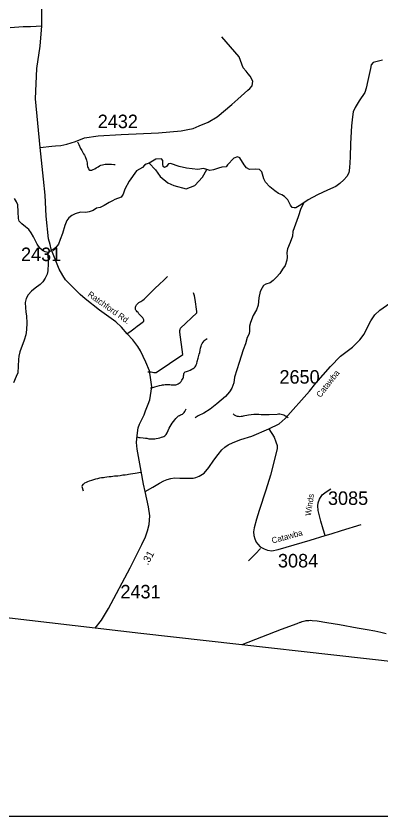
# Model space of a CAD drawing. Extents: x 1268485 to 1426702, y 514839 to 616766.
# Drawn here: x 1376290 to 1380280, y 514851 to 523605 of the extents above; entities that cross this region are included whole.
import ezdxf

# ---------------------------------------------------------------- set-up
doc = ezdxf.new("R2010")
doc.units = 0
for name, color, linetype in [('Old_Level_11', 7, 'Continuous'), ('Old_Level_17', 7, 'Continuous'), ('Old_Level_32', 7, 'Continuous'), ('Old_Level_35', 7, 'Continuous'), ('Old_Level_52', 7, 'Continuous'), ('Old_Level_60', 7, 'Continuous'), ('Old_Level_62', 7, 'Continuous'), ('Old_Level_63', 7, 'Continuous'), ('Old_Level_8', 7, 'Continuous')]:
    doc.layers.add(name, color=color, linetype=linetype)

msp = doc.modelspace()

# ---------------------------------------------------------------- linework, layer by layer
at = {"layer": 'Old_Level_32'}
for points in [[(1376571.148, 523496.431), (1376571.148, 523596.115), (1376572.921, 523699.658), (1376560.514, 523794.227), (1376555.197, 523899.113)], [(1376225.531, 523477.85), (1376368.019, 523489.497), (1376450.059, 523489.647), (1376571.148, 523496.431)], [(1376555.97, 522167.729), (1376502.241, 522699.991), (1376516.091, 523030.72), (1376553.424, 523274.72), (1376571.148, 523496.431)], [(1376555.97, 522167.729), (1376683.198, 522183.386), (1376723.115, 522186.049), (1376779.197, 522188.219), (1376845.564, 522204.892), (1376942.213, 522234.962), (1377040.337, 522271.791), (1377186.7, 522295.757), (1377439.509, 522309.072), (1377849.325, 522328.777), (1378096.813, 522350.079), (1378168.664, 522363.394), (1378227.209, 522376.709), (1378293.737, 522403.339), (1378389.539, 522443.281), (1378490.662, 522504.529), (1378650.331, 522636.075), (1378716.86, 522697.323), (1378823.306, 522793.187), (1378847.256, 522811.296), (1378871.206, 522840.588), (1378879.19, 522891.183), (1378849.917, 522947.104), (1378828.628, 522973.733), (1378805.087, 523000.654), (1378773.851, 523039.3), (1378730.165, 523157.474), (1378541.224, 523375.833)], [(1377702.399, 518409.797), (1377684.665, 518489.136), (1377657.596, 518629.613), (1377615.593, 518869.963), (1377609.06, 518943.702), (1377615.145, 519019.311), (1377625.789, 519104.524), (1377641.756, 519144.468), (1377689.657, 519245.658), (1377706.133, 519289.526), (1377736.002, 519364.199), (1377751.87, 519410.869), (1377761.204, 519457.539), (1377773.338, 519552.745), (1377765.871, 519627.418), (1377750.003, 519728.691), (1377710.947, 519821.912), (1377651.996, 519944.773), (1377621.194, 519994.243), (1377566.123, 520067.515), (1377506.609, 520132.151), (1377443.085, 520205.794), (1377382.659, 520261.403), (1377202.931, 520389.152), (1377046.443, 520512.391), (1376990.666, 520560.485), (1376832.63, 520721.297), (1376803.192, 520767.888), (1376761.358, 520840.028), (1376705.033, 520982.409), (1376675.76, 521056.97), (1376662.454, 521107.566), (1376643.826, 521168.812), (1376619.876, 521418.593), (1376609.231, 521647.604), (1376590.927, 521821.439), (1376555.97, 522167.729)], [(1379053.963, 519091.646), (1379165.971, 519147.65), (1379232.242, 519206.454), (1379499.505, 519506.313), (1379567.333, 519592.415), (1379727.878, 519775.361), (1379837.086, 519885.969), (1379968.531, 519987.077), (1380049.946, 520064.342), (1380095.013, 520127.038), (1380138.442, 520220.59), (1380168.53, 520272.101), (1380214.547, 520340.781), (1380269.414, 520388.857), (1380449.945, 520515.916)], [(1377702.399, 518409.797), (1377786.406, 518456.934), (1377858.804, 518498.281), (1377906.591, 518525.742), (1377943.76, 518541.189), (1377982.697, 518551.486), (1378021.635, 518556.635), (1378081.812, 518554.918), (1378154.378, 518554.918), (1378225.174, 518553.202), (1378257.032, 518560.067), (1378294.2, 518575.693), (1378345.527, 518610.034), (1378396.855, 518671.846), (1378453.492, 518750.828), (1378501.278, 518814.358), (1378540.216, 518862.434), (1378572.074, 518893.34), (1378609.242, 518919.096), (1378665.668, 518945.102), (1378748.742, 518975.904), (1378870.083, 519011.84), (1379053.963, 519091.646)], [(1379053.963, 519091.646), (1379111.834, 519001.106), (1379132.369, 518949.769), (1379143.569, 518911.5), (1379143.569, 518873.697), (1379072.631, 518585.743), (1379021.294, 518421.931), (1378947.555, 518202.115), (1378920.487, 518105.509), (1378893.418, 518012.635), (1378887.818, 517965.965), (1378890.618, 517926.762), (1378899.952, 517889.426), (1378914.886, 517855.824), (1378934.488, 517832.489), (1378960.623, 517804.487), (1379001.693, 517780.218), (1379040.896, 517768.084), (1379085.699, 517761.55), (1379156.637, 517773.684), (1379505.728, 517878.226), (1379670.94, 517928.629)], [(1377157.275, 516915.25), (1377225.433, 517003.163), (1377301.038, 517129.172), (1377537.855, 517575.235), (1377665.063, 517828.756), (1377706.133, 517913.695), (1377729.469, 517978.566), (1377747.203, 518049.504), (1377752.804, 518141.445), (1377740.219, 518241.741), (1377702.399, 518409.797)], [(1379670.94, 517928.629), (1379649.472, 517996.3), (1379623.337, 518084.041), (1379593.468, 518200.249), (1379588.801, 518251.585), (1379594.402, 518285.188), (1379609.336, 518325.325), (1379638.271, 518371.528), (1379679.341, 518404.197), (1379731.611, 518437.799)], [(1379670.94, 517928.629), (1379736.278, 517947.297), (1379849.22, 517983.233), (1380062.969, 518047.171)]]:
    msp.add_lwpolyline(points, dxfattribs=at)
at = {"layer": 'Old_Level_35'}
for points in [[(1376962.265, 522231.619), (1376976.003, 522199.272), (1376995.175, 522157.698), (1377009.016, 522133.963), (1377019.577, 522114.79), (1377028.086, 522100.283), (1377038.134, 522084.494), (1377045.413, 522070.602), (1377051.257, 522057.428), (1377057.204, 522039.588), (1377061.1, 522027.695), (1377064.483, 522013.854), (1377066.534, 522000.679), (1377069.097, 521982.839), (1377072.378, 521960.386), (1377075.658, 521947.673), (1377080.99, 521937.01), (1377087.141, 521928.09), (1377096.984, 521921.888), (1377109.389, 521919.222), (1377118.617, 521921.478), (1377133.791, 521926.092), (1377150.913, 521935.319), (1377168.137, 521946.545), (1377187.207, 521958.387), (1377203.713, 521967.666), (1377218.887, 521973.612), (1377233.959, 521978.226), (1377248.62, 521981.507), (1377266.357, 521985.454), (1377284.914, 521987.453), (1377307.982, 521987.453), (1377334.332, 521986.787), (1377360.168, 521983.506), (1377375.855, 521980.533)], [(1377500.629, 520131.886), (1377549.534, 520165.565), (1377577.831, 520187.353), (1377616.176, 520215.085), (1377639.859, 520232.874), (1377668.874, 520253.994), (1377685.996, 520268.501), (1377688.046, 520272.449), (1377688.764, 520277.114), (1377687.329, 520284.342), (1377684.15, 520292.288), (1377680.152, 520298.901), (1377674.923, 520306.129), (1377665.593, 520316.023), (1377654.418, 520327.916), (1377643.858, 520340.424), (1377633.913, 520351.65), (1377623.968, 520362.877), (1377613.51, 520373.437), (1377606.846, 520381.998), (1377601.617, 520389.277), (1377598.234, 520397.172), (1377596.388, 520403.785), (1377595.67, 520411.679), (1377595.67, 520417.677), (1377597.003, 520424.239), (1377598.951, 520432.8), (1377602.232, 520440.745), (1377606.846, 520448.025), (1377613.51, 520455.919), (1377621.405, 520463.865), (1377632.58, 520472.426), (1377653.085, 520485.601), (1377676.153, 520500.108), (1377689.994, 520511.335), (1377705.271, 520524.509), (1377724.341, 520542.349), (1377746.794, 520566.135), (1377774.476, 520593.151), (1377806.874, 520626.83), (1377858.957, 520675.632), (1377907.145, 520719.821), (1377946.72, 520758.781)], [(1377732.338, 519717.014), (1377767.094, 519715.886), (1377796.211, 519710.452), (1377821.638, 519708.607), (1378113.222, 519906.892), (1378080.619, 520150.546), (1378080.619, 520168.744), (1378084.207, 520179.663), (1378090.154, 520192.376), (1378266.396, 520361.493), (1378268.344, 520366.978), (1378267.524, 520374.257), (1378248.351, 520506.977), (1378241.174, 520546.091), (1378230.204, 520577.925)], [(1377761.045, 519542.822), (1377785.344, 519546), (1377808.104, 519550.666), (1377834.044, 519558.509), (1377860.598, 519566.352), (1377881.718, 519571.889), (1377892.791, 519574.195), (1377905.402, 519575.785), (1377920.268, 519577.373), (1377935.852, 519578.143), (1377958.613, 519578.143), (1377970.506, 519577.373), (1377986.09, 519575.785), (1378003.417, 519575.015), (1378022.999, 519575.015), (1378038.583, 519575.785), (1378049.656, 519578.963), (1378061.344, 519584.448), (1378073.237, 519591.471), (1378084.105, 519600.904), (1378094.357, 519611.104), (1378102.969, 519623.613), (1378110.044, 519634.635), (1378116.4, 519647.143), (1378120.296, 519658.933), (1378122.654, 519671.492), (1378124.09, 519684.821), (1378126.55, 519695.791), (1378128.908, 519703.635), (1378132.702, 519709.889), (1378139.879, 519715.425), (1378153.207, 519721.679), (1378174.327, 519728.754), (1378194.73, 519735.828), (1378212.775, 519743.671), (1378226.103, 519751.514), (1378237.176, 519760.895), (1378247.326, 519771.097), (1378254.4, 519781.298), (1378259.834, 519791.499), (1378265.371, 519805.648), (1378271.625, 519828.357), (1378281.877, 519865.984), (1378293.668, 519907.559), (1378298.281, 519928.73), (1378303.715, 519953.849), (1378307.714, 519973.483), (1378313.25, 519995.424), (1378318.787, 520010.29), (1378325.758, 520025.207), (1378336.011, 520040.125), (1378346.161, 520054.274), (1378357.131, 520065.244), (1378368.102, 520073.856), (1378379.892, 520081.699)], [(1377607.871, 519005.637), (1377620.379, 519002.869), (1377632.887, 519000.049), (1377646.113, 518997.281), (1377680.87, 518994.513), (1377705.989, 518992.411), (1377719.83, 518990.361), (1377732.338, 518987.541), (1377743.513, 518985.491), (1377755.406, 518984.055), (1377768.529, 518983.389), (1377781.755, 518983.389), (1377793.546, 518983.389), (1377806.156, 518984.773), (1377824.099, 518987.541), (1377844.399, 518991.027), (1377861.008, 518995.897), (1377880.488, 519000.767), (1377894.329, 519004.253), (1377907.657, 519009.789), (1377917.397, 519015.377), (1377925.599, 519023.015), (1377933.391, 519032.755), (1377941.593, 519049.416), (1377953.486, 519073.765), (1377965.995, 519100.217), (1377976.452, 519119.697), (1377987.628, 519137.742), (1377998.7, 519155.12), (1378013.259, 519173.883), (1378025.87, 519189.928), (1378038.993, 519205.204), (1378050.168, 519218.43), (1378057.755, 519226.734), (1378065.547, 519233.706), (1378076.62, 519239.96), (1378088.411, 519245.548), (1378098.868, 519249.7), (1378108.608, 519254.571), (1378118.246, 519261.542), (1378128.703, 519271.231), (1378136.393, 519281.688), (1378143.98, 519295.581), (1378150.234, 519313.01)], [(1379264.384, 519213.611), (1379253.517, 519222.07), (1379242.136, 519229.708), (1379230.243, 519236.526), (1379217.325, 519242.985), (1379203.894, 519247.906), (1379189.848, 519251.187), (1379175.597, 519252.828), (1379161.243, 519252.776), (1379146.992, 519250.982), (1379058.717, 519248.111), (1378970.545, 519246.266), (1378943.375, 519248.932), (1378916.206, 519250.52), (1378889.037, 519251.136), (1378832.135, 519242.523), (1378775.335, 519232.476), (1378762.827, 519228.939), (1378750.011, 519226.837), (1378737.093, 519226.171), (1378724.175, 519227.042), (1378711.359, 519229.4), (1378698.953, 519233.193), (1378687.163, 519238.371), (1378678.756, 519243.959), (1378671.476, 519250.88), (1378665.53, 519258.979)], [(1377654.418, 518614.961), (1377633.093, 518611.065), (1377615.15, 518607.119), (1377594.03, 518603.991), (1377568.091, 518600.044), (1377542.152, 518596.917), (1377521.749, 518593.021), (1377506.165, 518589.894), (1377484.84, 518588.305), (1377459.003, 518585.178), (1377428.451, 518581.23), (1377401.794, 518577.334), (1377365.705, 518574.208), (1377331.974, 518569.492), (1377306.855, 518567.133), (1377281.736, 518564.775), (1377262.973, 518562.417), (1377246.467, 518559.29), (1377225.244, 518556.163), (1377204.124, 518552.985), (1377181.363, 518548.32), (1377159.422, 518542.835), (1377137.482, 518535.761), (1377116.259, 518528.686), (1377091.14, 518520.843), (1377071.66, 518513), (1377056.589, 518506.694), (1377039.364, 518498.082), (1377027.676, 518490.239), (1377020.602, 518483.985), (1377013.528, 518475.321), (1377010.349, 518462.813), (1377022.96, 518417.291)], [(1378963.675, 517784.295), (1378907.594, 517726.368), (1378832.032, 517651.678)], [(1380337.422, 516853.974), (1380278.264, 516868.892), (1380212.75, 516881.708), (1380127.346, 516895.959), (1380018.463, 516915.9), (1379827.047, 516950.041), (1379689.047, 516974.955), (1379581.497, 516992.026), (1379526.031, 516995.614), (1379505.423, 516996.998), (1379491.172, 516995.614), (1379477.639, 516994.897), (1379467.591, 516994.179), (1379459.902, 516993.461), (1379449.136, 516991.308), (1379431.399, 516987.053), (1379414.277, 516982.799), (1379400.744, 516978.543)], [(1379400.744, 516978.543), (1379391.517, 516975.673), (1379359.529, 516963.575), (1379189.335, 516899.496), (1378757.783, 516733.27)]]:
    msp.add_lwpolyline(points, dxfattribs=at)
at = {"layer": 'Old_Level_52'}
msp.add_lwpolyline([(1390386.565, 515584.903), (1384780.066, 516073.469), (1382090.885, 516373.285), (1380837.056, 516499.357), (1377653.026, 516857.552), (1375435.218, 517115.671), (1374243.431, 517242.496), (1370986.027, 517544.143), (1365028.634, 518085.998), (1364947.704, 518099.982), (1362624.375, 518268.785), (1357811.876, 518630.949), (1356167.665, 518747.074), (1351928.686, 519072.487), (1346107.779, 519526.78), (1342010.801, 519849.137), (1339673.829, 520032.629), (1338463.06, 520121.224), (1334735.72, 520417.336), (1328377.203, 520903.463), (1327643.106, 520964.699), (1325231.308, 521115.741), (1322642.809, 521300.009)], dxfattribs=at)
at = {"layer": 'Old_Level_60'}
msp.add_lwpolyline([(1380298.359, 523121.443), (1380223.926, 523104.884), (1380193.783, 523095.606), (1380173.175, 523072.23), (1380166.408, 523032.143), (1380137.599, 522899.012), (1380117.914, 522814.838), (1380102.945, 522769.214), (1380042.967, 522676.89), (1379999.496, 522603.891), (1379974.377, 522555.96), (1379967.405, 522504.441), (1379957.358, 522406.169), (1379947.208, 522210.242), (1379942.184, 522062.605), (1379937.775, 521944.546), (1379928.548, 521890.566), (1379905.787, 521850.838), (1379875.029, 521813.671), (1379830.123, 521772.764), (1379787.472, 521743.236), (1379696.532, 521703.2), (1379585.393, 521649.63), (1379484.2, 521595.906), (1379435.5, 521562.38)], dxfattribs=at)
at = {"layer": 'Old_Level_62'}
for points in [[(1379435.5, 521562.38), (1379384.852, 521529.777), (1379350.301, 521508.298), (1379330.309, 521507.068), (1379310.419, 521513.219), (1379290.939, 521537.415), (1379260.078, 521594.625), (1379224.912, 521631.483), (1379195.282, 521650.092), (1379159.5, 521664.804), (1379120.13, 521693.46), (1379064.971, 521738.879), (1379018.014, 521787.425), (1378998.739, 521823.924), (1378978.041, 521900.572), (1378952.375, 521926.255), (1378912.451, 521931.963), (1378842.797, 521927.168), (1378809.169, 521945.93), (1378785.793, 521976.74), (1378735.644, 522054.672), (1378709.978, 522066.087), (1378672.907, 522051.819), (1378601.613, 521977.622), (1378587.355, 521957.646), (1378538.876, 521954.792), (1378503.026, 521942.239), (1378447.621, 521923.401), (1378410.548, 521917.694), (1378376.328, 521926.255), (1378339.256, 521937.67), (1378279.369, 521929.108), (1378154.95, 521943.469), (1378075.185, 521961.514), (1377979.939, 521991.89), (1377957.125, 521989.037), (1377942.866, 521971.914), (1377937.163, 521960.499), (1377912.886, 521950.8), (1377899.148, 521960.951), (1377895.662, 521987.248), (1377894.124, 522011.086), (1377894.387, 522026.135), (1377880.129, 522043.258), (1377820.243, 522040.404), (1377747.717, 521996.014), (1377711.525, 521984.429), (1377693.173, 521973.304), (1377672.77, 521949.057), (1377609.215, 521911.987), (1377526.515, 521800.691), (1377480.888, 521712.226), (1377462.592, 521657.884), (1377438.113, 521626.614), (1377369.671, 521600.93), (1377344.006, 521583.808), (1377306.933, 521566.685), (1377253.951, 521535.723), (1377231.703, 521524.651), (1377211.505, 521512.758), (1377169.265, 521505.427), (1377132.765, 521480.719), (1377090.422, 521463.494), (1377052.18, 521457.701), (1376996.303, 521462.93), (1376937.863, 521444.424), (1376899.519, 521425.508), (1376866.915, 521399.876), (1376844.36, 521369.99), (1376825.187, 521314.575), (1376797.3, 521228.965), (1376774.027, 521161.35), (1376754.957, 521112.496), (1376722.046, 521072.921), (1376683.496, 521043.342), (1376651.098, 521025.964), (1376636.949, 521020.479)], [(1377747.717, 521996.014), (1377815.965, 521923.401), (1377865.871, 521852.058), (1377951.422, 521780.715), (1378015.586, 521752.177), (1378151.043, 521716.505), (1378243.724, 521752.177), (1378329.275, 521844.923), (1378376.328, 521926.255)], [(1376636.949, 521020.479), (1376609.165, 521026.784), (1376587.327, 521039.549), (1376553.903, 521064.001), (1376520.787, 521110.6), (1376480.392, 521191.851), (1376455.376, 521236.655), (1376432.102, 521270.796), (1376394.783, 521301.913), (1376355.413, 521334.67), (1376325.885, 521363.172), (1376316.556, 521393.725), (1376313.992, 521465.185), (1376309.584, 521539.927), (1376296.358, 521575.503), (1376275.033, 521610.414)], [(1379435.5, 521562.38), (1379404.23, 521501.48), (1379376.445, 521411.769), (1379317.083, 521251.316), (1379313.904, 521198.874), (1379286.53, 521129.669), (1379257.002, 521060.515), (1379252.184, 521022.017), (1379255.157, 520970.241), (1379250.543, 520935.895), (1379231.268, 520878.839), (1379202.356, 520837.573), (1379173.444, 520792.204), (1379136.534, 520750.271), (1379101.676, 520714.849), (1379067.227, 520690.14), (1379020.885, 520674.659), (1378996.586, 520659.536), (1378980.08, 520633.597), (1378959.164, 520593.817), (1378945.836, 520525.996), (1378936.096, 520444.949), (1378918.974, 520392.763), (1378883.808, 520333.555), (1378852.127, 520253.789), (1378841.259, 520214.624), (1378844.233, 520164.489), (1378837.568, 520132.604), (1378816.756, 520091.183), (1378797.276, 520021.004), (1378771.849, 519955.849), (1378731.044, 519818.822), (1378677.628, 519657.446), (1378670.348, 519596.033), (1378651.074, 519538.158), (1378624.212, 519496.84), (1378579.203, 519447.678), (1378532.348, 519408.41), (1378485.494, 519365.042), (1378412.188, 519309.063), (1378345.341, 519266.104), (1378280.647, 519233.758), (1378250.094, 519212.227)], [(1376636.949, 521020.479), (1376640.435, 520900.626), (1376638.795, 520820.194), (1376630.08, 520782.619), (1376609.165, 520738.738), (1376582.201, 520699.06), (1376553.596, 520670.096), (1376500.795, 520630.983), (1376460.195, 520598.123), (1376421.337, 520558.702), (1376402.472, 520518.87), (1376391.502, 520475.604), (1376392.22, 520414.858), (1376399.397, 520372.873), (1376406.471, 520325.148), (1376406.881, 520251.277), (1376403.293, 520175.049), (1376398.269, 520120.966), (1376380.942, 520063.039), (1376332.242, 519934.369), (1376321.374, 519888.642), (1376318.504, 519850.144), (1376309.379, 519704.25), (1376290.719, 519665.238), (1376263.242, 519595.213)]]:
    msp.add_lwpolyline(points, dxfattribs=at)
at = {"layer": 'Old_Level_63'}
msp.add_line((1401916.107, 514851.377), (1368032.91, 514859.624), dxfattribs=at)

# ---------------------------------------------------------------- texts
at = {"layer": 'Old_Level_11'}
for s, height, rotation, p in [('Ratchford Rd.', 65.61666, 324.5953139, (1377067.43, 520547.955)), ('Catawba', 65.6167, 51.9515222, (1379618.39, 519429.955)), ('Winds', 65.6167, 81.1700389, (1379512.982, 518137.177)), ('Catawba', 65.6167, 15.2599556, (1379094.763, 517839.329))]:
    msp.add_text(s, height=height, rotation=rotation, dxfattribs=at).set_placement(p)
at = {"layer": 'Old_Level_17'}
msp.add_text('.31', height=82.0208, rotation=61.3642639, dxfattribs=at).set_placement((1377732.039, 517598.254))
at = {"layer": 'Old_Level_8'}
for s, p in [('2432', (1377183.355, 522379.315)), ('2431', (1376345.078, 520926.427)), ('2650', (1379170.293, 519586.935)), ('3085', (1379700.565, 518261.979)), ('3084', (1379154.025, 517578.543)), ('2431', (1377431.522, 517239.907))]:
    msp.add_text(s, height=147.6375, dxfattribs=at).set_placement(p)

doc.saveas('drawing.dxf')
